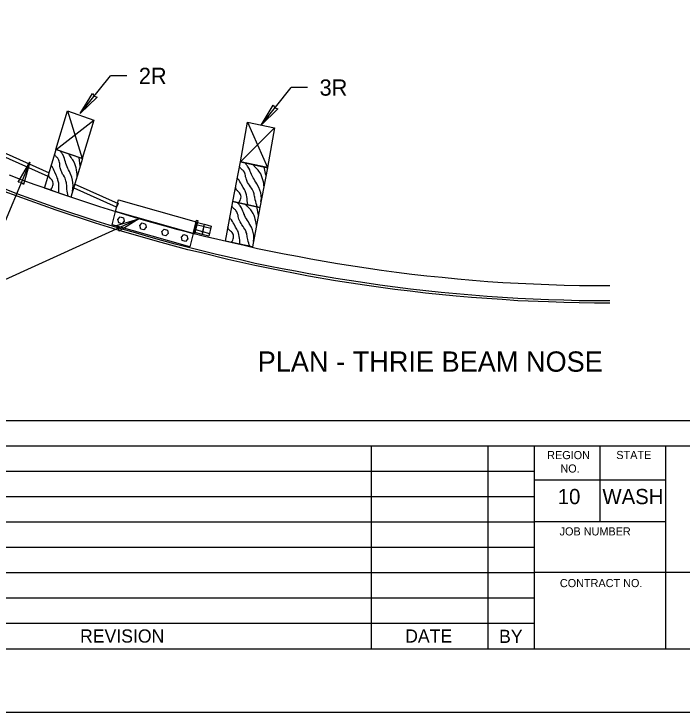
# Model space of a CAD drawing. Extents: x 1312564.2 to 1312581.5, y 1207298.4 to 1207352.6.
# Drawn here: x 1312568.294 to 1312571.591, y 1207327.221 to 1207330.665 of the extents above; entities that cross this region are included whole.
import ezdxf

# ---------------------------------------------------------------- set-up
doc = ezdxf.new("R2010")
doc.units = 0
for name, color, linetype in [('Level 1', 7, 'Continuous'), ('Level 15', 7, 'Continuous'), ('Level 16', 7, 'Continuous'), ('Level 2', 7, 'Continuous'), ('Level 20', 7, 'Continuous'), ('Level 3', 7, 'Continuous'), ('SH_GI_SheetTextInCells', 7, 'Continuous')]:
    doc.layers.add(name, color=color, linetype=linetype)

msp = doc.modelspace()

# ---------------------------------------------------------------- linework, layer by layer
at = {"layer": 'Level 1'}
for p, q in [((1312565.4155, 1207328.6593), (1312581.1655, 1207328.6593)), ((1312565.4155, 1207328.5342), (1312572.8721, 1207328.5342)), ((1312570.0565, 1207328.5342), (1312570.0565, 1207327.5334)), ((1312570.6319, 1207328.5342), (1312570.6319, 1207327.5334)), ((1312570.8605, 1207328.5342), (1312570.8605, 1207327.5334)), ((1312571.1874, 1207328.1589), (1312571.1874, 1207328.5342)), ((1312571.511, 1207327.5334), (1312571.511, 1207328.5342)), ((1312567.5976, 1207328.4091), (1312570.8621, 1207328.4091)), ((1312571.5112, 1207328.3644), (1312570.8621, 1207328.3644)), ((1312567.5976, 1207328.284), (1312570.8621, 1207328.284)), ((1312565.4155, 1207328.1589), (1312570.8621, 1207328.1589)), ((1312571.5112, 1207328.1589), (1312570.8621, 1207328.1589)), ((1312565.4155, 1207328.0338), (1312570.8621, 1207328.0338)), ((1312565.4155, 1207327.9087), (1312570.8621, 1207327.9087)), ((1312572.8721, 1207327.9087), (1312570.8621, 1207327.9087)), ((1312565.4155, 1207327.7836), (1312570.8621, 1207327.7836)), ((1312565.4155, 1207327.6585), (1312570.8621, 1207327.6585)), ((1312565.4155, 1207327.5334), (1312581.1655, 1207327.5334))]:
    msp.add_line(p, q, dxfattribs=at)
at = {"layer": 'Level 15'}
for p, q in [((1312568.6216, 1207330.1745), (1312568.7703, 1207330.3594)), ((1312568.8504, 1207330.3594), (1312568.7703, 1207330.3594)), ((1312569.5134, 1207330.1168), (1312569.6621, 1207330.3017)), ((1312569.7422, 1207330.3017), (1312569.6621, 1207330.3017)), ((1312568.3721, 1207329.9342), (1312568.101, 1207329.2858)), ((1312568.9108, 1207329.6548), (1312568.101, 1207329.2858))]:
    msp.add_line(p, q, dxfattribs=at)
for points in [[(1312568.6216, 1207330.1745), (1312568.6815, 1207330.2729), (1312568.6899, 1207330.2594), (1312568.7048, 1207330.2541)], [(1312569.5134, 1207330.1168), (1312569.5734, 1207330.2152), (1312569.5817, 1207330.2017), (1312569.5967, 1207330.1965)], [(1312568.3721, 1207329.9342), (1312568.3418, 1207329.8231), (1312568.3301, 1207329.8337), (1312568.3143, 1207329.8346)], [(1312568.7957, 1207329.691), (1312568.8096, 1207329.7485), (1312569.1935, 1207329.6399), (1312569.1786, 1207329.5824)], [(1312569.1786, 1207329.5824), (1312569.1627, 1207329.5164), (1312568.7788, 1207329.625), (1312568.7957, 1207329.691)], [(1312568.9108, 1207329.6548), (1312568.813, 1207329.5938), (1312568.8116, 1207329.6096), (1312568.8006, 1207329.621)], [(1312568.8066, 1207329.6505), (1312568.8185, 1207329.6633), (1312568.8344, 1207329.6591), (1312568.8383, 1207329.642), (1312568.8264, 1207329.6293), (1312568.8116, 1207329.6346)], [(1312568.9157, 1207329.6207), (1312568.9266, 1207329.6335), (1312568.9425, 1207329.6282), (1312568.9465, 1207329.6122), (1312568.9356, 1207329.5994), (1312568.9197, 1207329.6037)], [(1312569.1786, 1207329.5813), (1312569.1955, 1207329.6473), (1312569.2014, 1207329.6452), (1312569.1855, 1207329.5792)], [(1312569.2223, 1207329.5771), (1312569.1885, 1207329.5867), (1312569.2004, 1207329.6356), (1312569.2332, 1207329.6271)], [(1312569.256, 1207329.5686), (1312569.2232, 1207329.5771), (1312569.2342, 1207329.6271), (1312569.2669, 1207329.6186)], [(1312569.0239, 1207329.5909), (1312569.0358, 1207329.6026), (1312569.0516, 1207329.5984), (1312569.0556, 1207329.5824), (1312569.0437, 1207329.5696), (1312569.0288, 1207329.5739)], [(1312569.1201, 1207329.5643), (1312569.132, 1207329.5771), (1312569.1469, 1207329.5718), (1312569.1518, 1207329.5558), (1312569.1399, 1207329.543), (1312569.124, 1207329.5473)]]:
    msp.add_lwpolyline(points, close=True, dxfattribs=at)
for points in [[(1312568.4628, 1207329.8622), (1312567.8404, 1207330.1402), (1312567.8473, 1207330.1583), (1312568.4677, 1207329.8814)], [(1312571.235, 1207329.3227), (1312571.1596, 1207329.3227), (1312571.0843, 1207329.3237), (1312571.0089, 1207329.3248), (1312570.9335, 1207329.328), (1312570.8581, 1207329.3312), (1312570.7827, 1207329.3344), (1312570.7073, 1207329.3386), (1312570.6319, 1207329.344), (1312570.5575, 1207329.3504), (1312570.4821, 1207329.3567), (1312570.4067, 1207329.3642), (1312570.3313, 1207329.3716), (1312570.2569, 1207329.3802), (1312570.1815, 1207329.3897), (1312570.1071, 1207329.3993), (1312570.0317, 1207329.41), (1312569.8909, 1207329.4323), (1312569.8254, 1207329.443), (1312569.7589, 1207329.4547), (1312569.6935, 1207329.4674), (1312569.627, 1207329.4802), (1312569.5615, 1207329.493), (1312569.496, 1207329.5068), (1312569.4306, 1207329.5217), (1312569.3651, 1207329.5366), (1312569.2996, 1207329.5515), (1312569.2342, 1207329.5675), (1312569.1697, 1207329.5835), (1312569.1042, 1207329.6005), (1312569.0397, 1207329.6186), (1312568.9752, 1207329.6367), (1312568.9108, 1207329.6548), (1312568.8463, 1207329.674), (1312568.7173, 1207329.7133), (1312568.6538, 1207329.7346), (1312568.5894, 1207329.7559), (1312568.5259, 1207329.7772), (1312568.4624, 1207329.7996), (1312568.3989, 1207329.8219), (1312568.3354, 1207329.8453), (1312568.2719, 1207329.8688)], [(1312568.5916, 1207329.8262), (1312568.8086, 1207329.7293), (1312568.8007, 1207329.7112), (1312568.5917, 1207329.8046)], [(1312569.2302, 1207329.6154), (1312569.1975, 1207329.6229)], [(1312569.2252, 1207329.5899), (1312569.1925, 1207329.5994)], [(1312569.259, 1207329.5803), (1312569.2272, 1207329.5899)], [(1312569.2649, 1207329.6058), (1312569.2312, 1207329.6143)]]:
    msp.add_lwpolyline(points, dxfattribs=at)
at = {"layer": 'Level 16'}
for points in [[(1312571.235, 1207329.2492), (1312571.1596, 1207329.2492), (1312571.0833, 1207329.2503), (1312571.0079, 1207329.2524), (1312570.9315, 1207329.2546), (1312570.8561, 1207329.2577), (1312570.7807, 1207329.2609), (1312570.7043, 1207329.2663), (1312570.6289, 1207329.2716), (1312570.5535, 1207329.2769), (1312570.4771, 1207329.2833), (1312570.4018, 1207329.2907), (1312570.3264, 1207329.2982), (1312570.251, 1207329.3078), (1312570.1756, 1207329.3163), (1312570.1002, 1207329.3269), (1312570.0248, 1207329.3376), (1312569.8829, 1207329.3589), (1312569.8165, 1207329.3706), (1312569.75, 1207329.3823), (1312569.6835, 1207329.3951), (1312569.6171, 1207329.4078), (1312569.5506, 1207329.4206), (1312569.4851, 1207329.4344), (1312569.4187, 1207329.4494), (1312569.3522, 1207329.4643), (1312569.2867, 1207329.4802), (1312569.2213, 1207329.4962), (1312569.1548, 1207329.5122), (1312569.0893, 1207329.5292), (1312569.0239, 1207329.5473), (1312568.9594, 1207329.5654), (1312568.8939, 1207329.5845), (1312568.8284, 1207329.6037), (1312568.6995, 1207329.6431), (1312568.635, 1207329.6644), (1312568.5705, 1207329.6857), (1312568.506, 1207329.707), (1312568.4415, 1207329.7293), (1312568.3781, 1207329.7527), (1312568.3136, 1207329.7761), (1312568.2501, 1207329.7996)], [(1312571.235, 1207329.2386), (1312571.1596, 1207329.2386), (1312571.083, 1207329.2397), (1312571.0076, 1207329.2418), (1312570.9311, 1207329.2439), (1312570.7801, 1207329.2503), (1312570.7036, 1207329.2557), (1312570.5527, 1207329.2663), (1312570.4762, 1207329.2727), (1312570.3252, 1207329.2877), (1312570.2497, 1207329.2972), (1312570.1742, 1207329.3058), (1312570.0233, 1207329.3271), (1312569.8812, 1207329.3484), (1312569.7481, 1207329.3719), (1312569.5485, 1207329.4102), (1312569.4829, 1207329.4241), (1312569.3498, 1207329.4539), (1312569.2188, 1207329.4859), (1312569.1522, 1207329.5019), (1312569.0866, 1207329.5189), (1312569.021, 1207329.5371), (1312568.9564, 1207329.5552), (1312568.8254, 1207329.5935), (1312568.6963, 1207329.633), (1312568.5026, 1207329.6969), (1312568.438, 1207329.7193), (1312568.3744, 1207329.7428), (1312568.3099, 1207329.7662), (1312568.2463, 1207329.7896)]]:
    msp.add_lwpolyline(points, dxfattribs=at)
at = {"layer": 'Level 2'}
msp.add_lwpolyline([(1312564.478, 1207327.2209), (1312581.478, 1207327.2209), (1312581.478, 1207338.2209), (1312564.478, 1207338.2209)], close=True, dxfattribs=at)
at = {"layer": 'Level 3'}
for p, q in [((1312568.5586, 1207330.187), (1312568.631, 1207329.9518)), ((1312568.5021, 1207329.9965), (1312568.6886, 1207330.1413)), ((1312569.5804, 1207330.1029), (1312569.4117, 1207329.9358)), ((1312569.4464, 1207330.1306), (1312569.5456, 1207329.9071)), ((1312568.5447, 1207329.9379), (1312568.5487, 1207329.939))]:
    msp.add_line(p, q, dxfattribs=at)
for points in [[(1312568.5011, 1207329.9965), (1312568.5586, 1207330.187), (1312568.6886, 1207330.1413), (1312568.631, 1207329.9518)], [(1312569.4464, 1207330.1306), (1312569.5804, 1207330.1029), (1312569.5456, 1207329.9071), (1312569.4117, 1207329.9348)], [(1312568.4445, 1207329.806), (1312568.5021, 1207329.9965), (1312568.632, 1207329.9518), (1312568.5745, 1207329.7612)], [(1312569.374, 1207329.74), (1312569.4117, 1207329.9358), (1312569.5456, 1207329.906), (1312569.508, 1207329.7102)], [(1312569.3373, 1207329.5441), (1312569.375, 1207329.74), (1312569.508, 1207329.7102), (1312569.4712, 1207329.5154)]]:
    msp.add_lwpolyline(points, close=True, dxfattribs=at)
for points in [[(1312568.5616, 1207329.7655), (1312568.5596, 1207329.774), (1312568.5586, 1207329.7825), (1312568.5566, 1207329.7911), (1312568.5556, 1207329.8006), (1312568.5546, 1207329.8145), (1312568.5546, 1207329.8198), (1312568.5536, 1207329.8262), (1312568.5526, 1207329.8315), (1312568.5517, 1207329.8368), (1312568.5507, 1207329.8421), (1312568.5467, 1207329.8539), (1312568.5427, 1207329.8613), (1312568.5388, 1207329.8688), (1312568.5338, 1207329.8751), (1312568.5298, 1207329.8837), (1312568.5269, 1207329.8911), (1312568.5219, 1207329.906), (1312568.5209, 1207329.9124), (1312568.5209, 1207329.9188), (1312568.5199, 1207329.9262), (1312568.5189, 1207329.9316), (1312568.5179, 1207329.9379), (1312568.5159, 1207329.9433), (1312568.512, 1207329.9507), (1312568.51, 1207329.9539), (1312568.507, 1207329.956), (1312568.504, 1207329.9582), (1312568.5021, 1207329.9614), (1312568.4991, 1207329.9646), (1312568.4971, 1207329.9678), (1312568.4961, 1207329.972)], [(1312568.5824, 1207329.7889), (1312568.5854, 1207329.8038), (1312568.5864, 1207329.8177), (1312568.5854, 1207329.8326), (1312568.5834, 1207329.8453), (1312568.5794, 1207329.8592), (1312568.5715, 1207329.8794), (1312568.5675, 1207329.8869), (1312568.5636, 1207329.8954), (1312568.5596, 1207329.9028), (1312568.5566, 1207329.9103), (1312568.5507, 1207329.9273), (1312568.5477, 1207329.9358), (1312568.5457, 1207329.9433), (1312568.5427, 1207329.9518), (1312568.5398, 1207329.9603), (1312568.5348, 1207329.9709), (1312568.5328, 1207329.9752), (1312568.5298, 1207329.9784), (1312568.5278, 1207329.9816), (1312568.5259, 1207329.9859), (1312568.5239, 1207329.989)], [(1312568.6052, 1207329.8645), (1312568.6052, 1207329.8741), (1312568.6042, 1207329.8847), (1312568.6022, 1207329.8954), (1312568.6003, 1207329.906), (1312568.5983, 1207329.9156), (1312568.5953, 1207329.9252), (1312568.5884, 1207329.9401), (1312568.5844, 1207329.9454), (1312568.5804, 1207329.9507), (1312568.5765, 1207329.956), (1312568.5725, 1207329.9614), (1312568.5685, 1207329.9678), (1312568.5646, 1207329.9752)], [(1312568.6211, 1207329.9156), (1312568.6161, 1207329.9571)], [(1312569.5129, 1207329.7389), (1312569.5149, 1207329.7538), (1312569.5139, 1207329.7687), (1312569.5119, 1207329.7825), (1312569.508, 1207329.7953), (1312569.503, 1207329.8081), (1312569.4931, 1207329.8272), (1312569.4881, 1207329.8347), (1312569.4832, 1207329.8421), (1312569.4792, 1207329.8496), (1312569.4742, 1207329.857), (1312569.4663, 1207329.872), (1312569.4633, 1207329.8805), (1312569.4603, 1207329.8879), (1312569.4574, 1207329.8964), (1312569.4534, 1207329.9039), (1312569.4464, 1207329.9145), (1312569.4445, 1207329.9177), (1312569.4415, 1207329.9209), (1312569.4385, 1207329.9241), (1312569.4365, 1207329.9273), (1312569.4336, 1207329.9305)], [(1312568.5159, 1207329.7815), (1312568.5159, 1207329.7921), (1312568.5159, 1207329.8017), (1312568.5159, 1207329.8113), (1312568.515, 1207329.8209), (1312568.515, 1207329.8294), (1312568.511, 1207329.8453), (1312568.51, 1207329.8507), (1312568.507, 1207329.857), (1312568.505, 1207329.8634), (1312568.5021, 1207329.8698), (1312568.4961, 1207329.8837), (1312568.4931, 1207329.8911), (1312568.4892, 1207329.8986), (1312568.4852, 1207329.906), (1312568.4822, 1207329.9124), (1312568.4782, 1207329.9188)], [(1312569.4941, 1207329.7133), (1312569.4921, 1207329.7219), (1312569.4901, 1207329.7304), (1312569.4871, 1207329.7389), (1312569.4851, 1207329.7474), (1312569.4832, 1207329.7612), (1312569.4812, 1207329.7666), (1312569.4802, 1207329.7719), (1312569.4792, 1207329.7772), (1312569.4782, 1207329.7825), (1312569.4762, 1207329.7879), (1312569.4703, 1207329.7996), (1312569.4663, 1207329.806), (1312569.4613, 1207329.8123), (1312569.4564, 1207329.8198), (1312569.4514, 1207329.8262), (1312569.4464, 1207329.8336), (1312569.4415, 1207329.8485), (1312569.4395, 1207329.8549), (1312569.4375, 1207329.8613), (1312569.4365, 1207329.8677), (1312569.4345, 1207329.8741), (1312569.4336, 1207329.8794), (1312569.4316, 1207329.8847), (1312569.4266, 1207329.8911), (1312569.4236, 1207329.8943), (1312569.4207, 1207329.8964), (1312569.4177, 1207329.8986), (1312569.4157, 1207329.9007), (1312569.4127, 1207329.9039), (1312569.4097, 1207329.9071), (1312569.4078, 1207329.9113)], [(1312569.5278, 1207329.8166), (1312569.5268, 1207329.8262), (1312569.5248, 1207329.8368), (1312569.5218, 1207329.8464), (1312569.5189, 1207329.857), (1312569.5159, 1207329.8666), (1312569.5119, 1207329.8762), (1312569.503, 1207329.89), (1312569.499, 1207329.8943), (1312569.4941, 1207329.8996), (1312569.4901, 1207329.9039), (1312569.4851, 1207329.9092), (1312569.4802, 1207329.9145), (1312569.4762, 1207329.9209)], [(1312569.5377, 1207329.8688), (1312569.5288, 1207329.9103)], [(1312568.4743, 1207329.7964), (1312568.4782, 1207329.8006), (1312568.4812, 1207329.806), (1312568.4842, 1207329.8123), (1312568.4862, 1207329.8177), (1312568.4872, 1207329.8241), (1312568.4872, 1207329.8294), (1312568.4862, 1207329.8358), (1312568.4822, 1207329.8443), (1312568.4792, 1207329.8485), (1312568.4753, 1207329.8517), (1312568.4723, 1207329.8549), (1312568.4693, 1207329.8592), (1312568.4663, 1207329.8634), (1312568.4654, 1207329.8688), (1312568.4654, 1207329.8751)], [(1312569.4474, 1207329.724), (1312569.4464, 1207329.7336), (1312569.4455, 1207329.7442), (1312569.4445, 1207329.7538), (1312569.4435, 1207329.7623), (1312569.4415, 1207329.7719), (1312569.4365, 1207329.7868), (1312569.4345, 1207329.7921), (1312569.4316, 1207329.7985), (1312569.4286, 1207329.8038), (1312569.4256, 1207329.8091), (1312569.4177, 1207329.823), (1312569.4137, 1207329.8304), (1312569.4088, 1207329.8368), (1312569.4048, 1207329.8443), (1312569.4008, 1207329.8496), (1312569.3959, 1207329.856)], [(1312569.4048, 1207329.7336), (1312569.4078, 1207329.7389), (1312569.4107, 1207329.7442), (1312569.4127, 1207329.7506), (1312569.4137, 1207329.7559), (1312569.4147, 1207329.7623), (1312569.4137, 1207329.7687), (1312569.4127, 1207329.774), (1312569.4078, 1207329.7825), (1312569.4038, 1207329.7857), (1312569.4008, 1207329.7889), (1312569.3968, 1207329.7921), (1312569.3929, 1207329.7953), (1312569.3899, 1207329.7996), (1312569.3889, 1207329.8049), (1312569.3879, 1207329.8102)], [(1312569.4762, 1207329.543), (1312569.4772, 1207329.5579), (1312569.4772, 1207329.5728), (1312569.4742, 1207329.5867), (1312569.4712, 1207329.5994), (1312569.4663, 1207329.6122), (1312569.4554, 1207329.6314), (1312569.4514, 1207329.6388), (1312569.4464, 1207329.6463), (1312569.4415, 1207329.6537), (1312569.4375, 1207329.6612), (1312569.4296, 1207329.6761), (1312569.4266, 1207329.6846), (1312569.4236, 1207329.6921), (1312569.4197, 1207329.7006), (1312569.4167, 1207329.708), (1312569.4097, 1207329.7187), (1312569.4068, 1207329.7219), (1312569.4048, 1207329.7251), (1312569.4018, 1207329.7282), (1312569.3988, 1207329.7314), (1312569.3968, 1207329.7346)], [(1312569.4911, 1207329.6207), (1312569.4891, 1207329.6303), (1312569.4871, 1207329.641), (1312569.4851, 1207329.6516), (1312569.4822, 1207329.6612), (1312569.4792, 1207329.6708), (1312569.4752, 1207329.6803), (1312569.4663, 1207329.6942), (1312569.4623, 1207329.6984), (1312569.4574, 1207329.7038), (1312569.4524, 1207329.708), (1312569.4474, 1207329.7133), (1312569.4435, 1207329.7187), (1312569.4385, 1207329.7261)], [(1312569.4574, 1207329.5175), (1312569.4544, 1207329.526), (1312569.4524, 1207329.5345), (1312569.4504, 1207329.543), (1312569.4484, 1207329.5515), (1312569.4455, 1207329.5654), (1312569.4445, 1207329.5707), (1312569.4435, 1207329.576), (1312569.4425, 1207329.5813), (1312569.4405, 1207329.5867), (1312569.4395, 1207329.592), (1312569.4336, 1207329.6037), (1312569.4286, 1207329.6101), (1312569.4246, 1207329.6165), (1312569.4187, 1207329.6239), (1312569.4147, 1207329.6303), (1312569.4097, 1207329.6388), (1312569.4038, 1207329.6527), (1312569.4028, 1207329.6591), (1312569.4008, 1207329.6654), (1312569.3998, 1207329.6718), (1312569.3978, 1207329.6782), (1312569.3959, 1207329.6835), (1312569.3939, 1207329.6889), (1312569.3889, 1207329.6952), (1312569.3869, 1207329.6984), (1312569.384, 1207329.7006), (1312569.381, 1207329.7027), (1312569.378, 1207329.7048), (1312569.376, 1207329.708), (1312569.373, 1207329.7112), (1312569.3711, 1207329.7155)], [(1312569.501, 1207329.6729), (1312569.4921, 1207329.7144)], [(1312569.4097, 1207329.5281), (1312569.4088, 1207329.5377), (1312569.4088, 1207329.5483), (1312569.4068, 1207329.5579), (1312569.4058, 1207329.5664), (1312569.4038, 1207329.576), (1312569.3998, 1207329.5909), (1312569.3968, 1207329.5963), (1312569.3939, 1207329.6026), (1312569.3909, 1207329.608), (1312569.3879, 1207329.6133), (1312569.381, 1207329.6271), (1312569.376, 1207329.6346), (1312569.372, 1207329.641), (1312569.3681, 1207329.6484), (1312569.3631, 1207329.6548), (1312569.3592, 1207329.6601)], [(1312569.4306, 1207329.6772), (1312569.4297, 1207329.6725)], [(1312569.3671, 1207329.5377), (1312569.3711, 1207329.543), (1312569.374, 1207329.5483), (1312569.376, 1207329.5547), (1312569.377, 1207329.5611), (1312569.377, 1207329.5664), (1312569.377, 1207329.5728), (1312569.376, 1207329.5782), (1312569.3711, 1207329.5867), (1312569.3671, 1207329.5899), (1312569.3631, 1207329.5931), (1312569.3592, 1207329.5963), (1312569.3562, 1207329.5994), (1312569.3532, 1207329.6037), (1312569.3512, 1207329.609), (1312569.3502, 1207329.6143)]]:
    msp.add_lwpolyline(points, dxfattribs=at)

# ---------------------------------------------------------------- texts
at = {"layer": 'Level 20'}
for s, height, p in [('2R', 0.08008, (1312568.9104, 1207330.3193)), ('3R', 0.08008, (1312569.8023, 1207330.2616)), ('PLAN - THRIE BEAM NOSE', 0.100096, (1312569.4968, 1207328.8998))]:
    msp.add_text(s, height=height, dxfattribs=at).set_placement(p)
at = {"layer": 'SH_GI_SheetTextInCells'}
for s, height, p in [('REGION', 0.04003, (1312570.9253, 1207328.4685)), ('STATE', 0.04003, (1312571.2665, 1207328.469)), ('NO.', 0.04003, (1312570.9907, 1207328.4024)), ('10', 0.07506, (1312570.9776, 1207328.2464)), ('WASH', 0.07506, (1312571.1981, 1207328.2464)), ('JOB NUMBER', 0.04003, (1312570.9867, 1207328.0921)), ('CONTRACT NO.', 0.040032, (1312570.988, 1207327.8371)), ('REVISION', 0.06505, (1312568.6203, 1207327.5634)), ('DATE', 0.06505, (1312570.2246, 1207327.5634)), ('BY', 0.06505, (1312570.688, 1207327.5618))]:
    msp.add_text(s, height=height, dxfattribs=at).set_placement(p)

doc.saveas('drawing.dxf')
